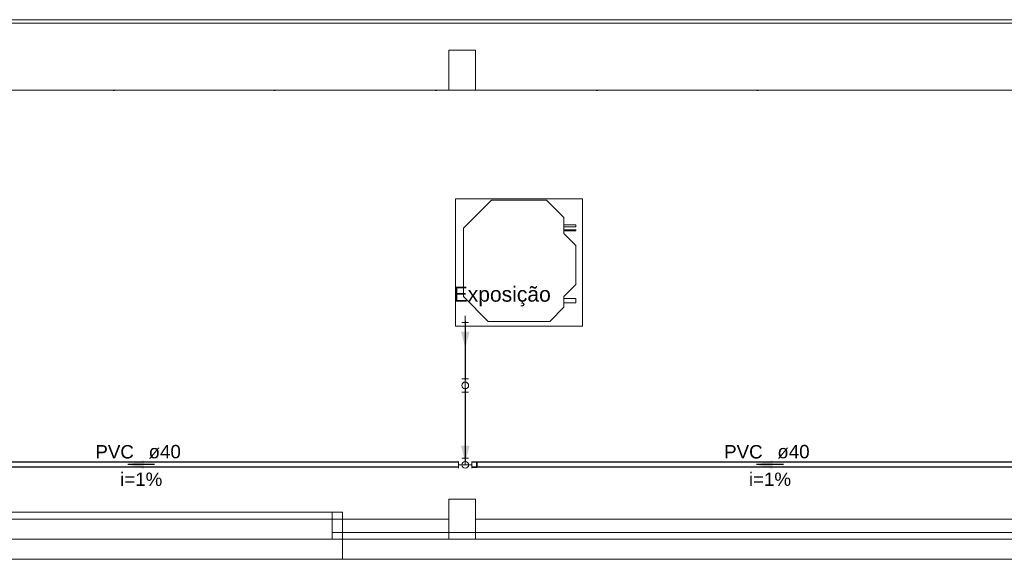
# Model space of a CAD drawing. Header units: millimetres. Extents: x -261 to 187, y -214 to 106.
# Tile 328 of 656: x -207.98 to -200.63, y -89.65 to -85.62. Entities that reach past the tile are written whole.
import ezdxf

# ---------------------------------------------------------------- set-up
doc = ezdxf.new("R2010")
doc.units = ezdxf.units.MM
doc.header["$LTSCALE"] = 0.005
doc.header["$MEASUREMENT"] = 0
doc.linetypes.add('NULL', pattern=[0])
for name, color, linetype, lineweight in [('Ambiente-Textos', 9, 'Continuous', 5), ('AP-Condutos', 4, 'Continuous', 25), ('AP-Condutos Ar condicionado', 4, 'Continuous', 25), ('AP-Conexões Ar condicionado', 9, 'Continuous', 18), ('AP-Sentido conduto', 9, 'Continuous', 30), ('AP-Sentido conduto Ar condicionado', 9, 'Continuous', 30), ('AP-Textos conduto', 7, 'Continuous', 9), ('IFC-Elemento terminal-Contorno', 9, 'Continuous', 5), ('IFC-Parede padrão-Contorno', 9, 'Continuous', 5), ('IFC-Parede-Contorno', 9, 'Continuous', 5), ('IFC-Pilar-Contorno', 9, 'Continuous', 5), ('IFC-Viga-Contorno', 9, 'Continuous', 5), ('M-EQPM', 7, 'Continuous', 18), ('Simbolos', 5, 'Continuous', 20), ('Simbolos_int', 174, 'Continuous', 5)]:
    doc.layers.add(name, color=color, linetype=linetype, lineweight=lineweight)
doc.styles.add('Arial', font='arial.ttf')

msp = doc.modelspace()

# ---------------------------------------------------------------- hatches: boundary and pattern name
at = {"layer": 'AP-Sentido conduto', "linetype": 'Continuous'}
for points in [[(-207.1702, -88.9388), (-207.0494, -88.9712), (-207.0494, -88.9065)], [(-202.4759, -88.9388), (-202.3551, -88.9712), (-202.3551, -88.9065)]]:
    msp.add_hatch(color=7, dxfattribs=at).paths.add_polyline_path(points)
at = {"layer": 'AP-Sentido conduto Ar condicionado', "linetype": 'Continuous'}
for points in [[(-204.6509, -88.0669), (-204.6185, -87.9461), (-204.6832, -87.9461)], [(-204.6509, -88.9195), (-204.6185, -88.7988), (-204.6832, -88.7988)]]:
    msp.add_hatch(color=7, dxfattribs=at).paths.add_polyline_path(points)

# ---------------------------------------------------------------- linework, layer by layer
at = {"layer": 'AP-Condutos'}
for p, q in [((-204.7009, -88.92), (-208.5155, -88.92)), ((-199.1904, -88.92), (-204.6009, -88.92)), ((-204.7009, -88.9576), (-208.5155, -88.9576)), ((-199.1904, -88.9576), (-204.6009, -88.9576))]:
    msp.add_line(p, q, dxfattribs=at)
at = {"layer": 'AP-Condutos Ar condicionado'}
for p, q in [((-204.6509, -87.8777), (-204.6509, -88.2978)), ((-204.6509, -88.3978), (-204.6509, -88.8906))]:
    msp.add_line(p, q, dxfattribs=at)
at = {"layer": 'AP-Conexões Ar condicionado'}
for p, q in [((-204.6509, -87.8277), (-204.6509, -87.8777)), ((-204.6259, -87.8777), (-204.6759, -87.8777)), ((-204.6759, -88.2978), (-204.6259, -88.2978)), ((-204.6509, -88.3478), (-204.6509, -88.2978)), ((-204.6509, -88.3478), (-204.6509, -88.3978)), ((-204.6259, -88.3978), (-204.6759, -88.3978)), ((-204.7009, -88.9656), (-204.7009, -88.9156)), ((-204.6509, -88.9406), (-204.7009, -88.9406)), ((-204.6759, -88.8906), (-204.6259, -88.8906)), ((-204.6509, -88.9406), (-204.6509, -88.8906)), ((-204.6509, -88.9406), (-204.6009, -88.9406)), ((-204.6009, -88.9156), (-204.6009, -88.9656))]:
    msp.add_line(p, q, dxfattribs=at)
for centre in [(-204.6509, -88.3478), (-204.6509, -88.3478), (-204.6509, -88.9406), (-204.6509, -88.9406)]:
    msp.add_circle(centre, 0.025, dxfattribs=at)
at = {"layer": 'AP-Sentido conduto'}
for points in [[(-206.9702, -88.9388), (-207.1702, -88.9388)], [(-202.2759, -88.9388), (-202.4759, -88.9388)]]:
    msp.add_lwpolyline(points, dxfattribs=at)
at = {"layer": 'AP-Sentido conduto Ar condicionado'}
for points in [[(-204.6509, -87.8669), (-204.6509, -88.3086)], [(-204.6509, -88.3688), (-204.6509, -88.9195)]]:
    msp.add_lwpolyline(points, dxfattribs=at)
at = {"layer": 'IFC-Elemento terminal-Contorno', "lineweight": 5}
for p, q in [((-207.28, -86.1476), (-207.28, -86.1454)), ((-207.28, -86.1479), (-207.28, -86.1476)), ((-207.28, -86.1479), (-207.2711, -86.1479)), ((-207.2711, -86.1479), (-207.27, -86.1479)), ((-207.27, -86.1457), (-207.27, -86.1454)), ((-207.27, -86.1479), (-207.27, -86.1457)), ((-206.08, -86.1476), (-206.08, -86.1454)), ((-206.08, -86.1479), (-206.08, -86.1476)), ((-206.08, -86.1479), (-206.0711, -86.1479)), ((-206.0711, -86.1479), (-206.07, -86.1479)), ((-206.07, -86.1457), (-206.07, -86.1454)), ((-206.07, -86.1479), (-206.07, -86.1457)), ((-204.875, -86.1476), (-204.875, -86.1454)), ((-204.875, -86.1479), (-204.875, -86.1476)), ((-204.875, -86.1479), (-204.8661, -86.1479)), ((-204.8661, -86.1479), (-204.865, -86.1479)), ((-204.865, -86.1457), (-204.865, -86.1454)), ((-204.865, -86.1479), (-204.865, -86.1457)), ((-203.6737, -86.1476), (-203.6737, -86.1454)), ((-203.6737, -86.1479), (-203.6737, -86.1476)), ((-203.6737, -86.1479), (-203.6648, -86.1479)), ((-203.6648, -86.1479), (-203.6637, -86.1479)), ((-203.6637, -86.1457), (-203.6637, -86.1454)), ((-203.6637, -86.1479), (-203.6637, -86.1457)), ((-202.475, -86.1476), (-202.475, -86.1454)), ((-202.475, -86.1479), (-202.475, -86.1476)), ((-202.475, -86.1479), (-202.4661, -86.1479)), ((-202.4661, -86.1479), (-202.465, -86.1479)), ((-202.465, -86.1457), (-202.465, -86.1454)), ((-202.465, -86.1479), (-202.465, -86.1457))]:
    msp.add_line(p, q, dxfattribs=at)
at = {"layer": 'IFC-Parede padrão-Contorno', "lineweight": 5}
for p, q in [((-212.8404, -85.6454), (-195.5879, -85.6454)), ((-212.8404, -86.1454), (-195.5879, -86.1454))]:
    msp.add_line(p, q, dxfattribs=at)
at = {"layer": 'IFC-Parede-Contorno', "lineweight": 5}
for p, q in [((-210.3344, -85.6183), (-200.728, -85.6183)), ((-200.728, -85.6183), (-199.918, -85.6183)), ((-210.8248, -85.6447), (-194.8831, -85.6447)), ((-209.9753, -89.2947), (-206.7466, -89.2947)), ((-206.7466, -89.2947), (-205.5893, -89.2947)), ((-205.6437, -89.2947), (-205.5687, -89.2947)), ((-205.6437, -89.4958), (-205.6437, -89.2947)), ((-205.5893, -89.2947), (-205.5687, -89.2947)), ((-205.5687, -89.4447), (-205.5687, -89.2947)), ((-205.5687, -89.3359), (-205.5687, -89.2947)), ((-205.5687, -89.3908), (-205.5687, -89.3359)), ((-205.6437, -89.4447), (-205.5687, -89.4447)), ((-205.5687, -89.6447), (-205.5687, -89.3908)), ((-205.5687, -89.4447), (-204.6752, -89.4447)), ((-204.6752, -89.4447), (-198.8735, -89.4447)), ((-209.925, -89.4958), (-197.9846, -89.4958)), ((-210.3108, -89.6458), (-191.6288, -89.6458)), ((-210.2997, -89.6447), (-207.2207, -89.6447)), ((-207.2207, -89.6447), (-206.7466, -89.6447)), ((-206.7466, -89.6447), (-205.6437, -89.6447)), ((-205.6437, -89.6447), (-205.5893, -89.6447)), ((-205.5893, -89.6447), (-205.5687, -89.6447)), ((-205.5687, -89.6447), (-204.6752, -89.6447)), ((-204.6752, -89.6447), (-198.8735, -89.6447))]:
    msp.add_line(p, q, dxfattribs=at)
at = {"layer": 'IFC-Pilar-Contorno', "lineweight": 5}
for p, q in [((-204.7737, -86.0057), (-204.7737, -85.8454)), ((-204.7737, -85.8454), (-204.7374, -85.8454)), ((-204.7374, -85.8454), (-204.6806, -85.8454)), ((-204.6806, -85.8454), (-204.5737, -85.8454)), ((-204.5737, -85.9306), (-204.5737, -85.8454)), ((-204.5737, -85.9851), (-204.5737, -85.9306)), ((-204.7737, -86.091), (-204.7737, -86.0057)), ((-204.5737, -86.1454), (-204.5737, -85.9851)), ((-204.7737, -86.1454), (-204.7737, -86.091)), ((-204.7738, -89.3091), (-204.7738, -89.1959)), ((-204.7738, -89.1959), (-204.7165, -89.1959)), ((-204.7165, -89.1959), (-204.6492, -89.1959)), ((-204.6492, -89.1959), (-204.5738, -89.1959)), ((-204.5738, -89.2817), (-204.5738, -89.1959)), ((-204.7738, -89.3949), (-204.7738, -89.3091)), ((-204.5738, -89.3826), (-204.5738, -89.2817)), ((-204.5738, -89.4959), (-204.5738, -89.3826)), ((-204.7738, -89.4959), (-204.7738, -89.3949))]:
    msp.add_line(p, q, dxfattribs=at)
at = {"layer": 'IFC-Viga-Contorno', "lineweight": 5}
for p, q in [((-208.2119, -89.3458), (-204.7738, -89.3458)), ((-204.5738, -89.4958), (-204.5738, -89.3458)), ((-204.5738, -89.3458), (-200.5251, -89.3458))]:
    msp.add_line(p, q, dxfattribs=at)
at = {"layer": 'M-EQPM', "color": 8, "lineweight": 5}
for p, q in [((-204.2499, -86.9548), (-204.7249, -86.9548)), ((-204.7249, -86.9548), (-204.7249, -87.9048)), ((-204.7249, -87.9048), (-204.7249, -86.9548)), ((-204.7249, -86.9548), (-203.7749, -86.9548)), ((-203.7749, -86.9548), (-204.2499, -86.9548)), ((-203.7749, -87.9048), (-203.7749, -86.9548)), ((-203.7749, -86.9548), (-203.7749, -87.9048)), ((-204.4563, -86.9662), (-204.6649, -87.1748)), ((-204.6649, -87.1748), (-204.4563, -86.9662)), ((-204.0434, -86.9662), (-204.4563, -86.9662)), ((-204.4563, -86.9662), (-204.0434, -86.9662)), ((-203.9149, -87.0948), (-204.0434, -86.9662)), ((-204.0434, -86.9662), (-203.9149, -87.0948)), ((-203.9149, -87.2148), (-203.9149, -87.0948)), ((-203.9149, -87.0948), (-203.9149, -87.2148)), ((-204.6649, -87.1748), (-204.6649, -87.6848)), ((-204.6649, -87.6848), (-204.6649, -87.1748)), ((-203.8249, -87.1486), (-203.9149, -87.1486)), ((-203.9149, -87.1645), (-203.8249, -87.1645)), ((-203.8249, -87.1645), (-203.8249, -87.1486)), ((-203.8249, -87.1856), (-203.9149, -87.1856)), ((-203.9149, -87.1951), (-203.8249, -87.1951)), ((-203.8249, -87.3048), (-203.9149, -87.2148)), ((-203.9149, -87.2148), (-203.8249, -87.3048)), ((-203.8249, -87.1951), (-203.8249, -87.1856)), ((-203.8249, -87.5948), (-203.8249, -87.3048)), ((-203.8249, -87.3048), (-203.8249, -87.5948)), ((-203.9149, -87.6848), (-203.8249, -87.5948)), ((-203.8249, -87.5948), (-203.9149, -87.6848)), ((-204.6649, -87.6848), (-204.4794, -87.8702)), ((-204.4794, -87.8702), (-204.6649, -87.6848)), ((-203.9149, -87.7648), (-203.9149, -87.6848)), ((-203.9149, -87.6848), (-203.9149, -87.7648)), ((-204.0203, -87.8702), (-203.9149, -87.7648)), ((-203.9149, -87.7648), (-204.0203, -87.8702)), ((-203.8249, -87.6988), (-203.9149, -87.6988)), ((-203.9149, -87.7308), (-203.8249, -87.7308)), ((-203.8249, -87.7308), (-203.8249, -87.6988)), ((-204.7249, -87.9048), (-203.7749, -87.9048)), ((-203.7749, -87.9048), (-204.7249, -87.9048)), ((-204.4794, -87.8702), (-204.0203, -87.8702)), ((-204.0203, -87.8702), (-204.4794, -87.8702))]:
    msp.add_line(p, q, dxfattribs=at)
at = {"layer": 'Simbolos'}
for p, q in [((-204.6009, -88.9618), (-204.6009, -88.9194)), ((-204.6009, -88.9194), (-204.5669, -88.9194)), ((-204.5669, -88.9194), (-204.5624, -88.9206)), ((-204.6009, -88.9618), (-204.5669, -88.9618)), ((-204.5669, -88.9618), (-204.5624, -88.9606))]:
    msp.add_line(p, q, dxfattribs=at)
at = {"layer": 'Simbolos_int'}
for p, q in [((-204.5669, -88.9618), (-204.5669, -88.9194)), ((-204.5624, -88.9606), (-204.5624, -88.9206))]:
    msp.add_line(p, q, dxfattribs=at)

# ---------------------------------------------------------------- texts
at = {"layer": 'Ambiente-Textos', "linetype": 'NULL', "lineweight": 5, "insert": (-204.375, -87.7576), "char_height": 0.1125, "width": 1.480324, "attachment_point": 8, "line_spacing_factor": 0.9, "style": 'Arial'}
msp.add_mtext('Exposição', dxfattribs=at)
at = {"layer": 'AP-Textos conduto', "linetype": 'NULL', "char_height": 0.1, "line_spacing_factor": 0.6, "style": 'Arial'}
for s, insert, width, attachment_point in [('PVC', (-207.1252, -88.8947), 0.574695, 9), ('ø40', (-207.0152, -88.8947), 0.481402, 7), ('PVC', (-202.4309, -88.8947), 0.574695, 9), ('ø40', (-202.3209, -88.8947), 0.481402, 7), ('i=1%', (-207.0702, -89.099), 0.628963, 8), ('i=1%', (-202.3759, -89.099), 0.628963, 8)]:
    msp.add_mtext(s, dxfattribs=dict(at, insert=insert, width=width, attachment_point=attachment_point))

doc.saveas('drawing.dxf')
